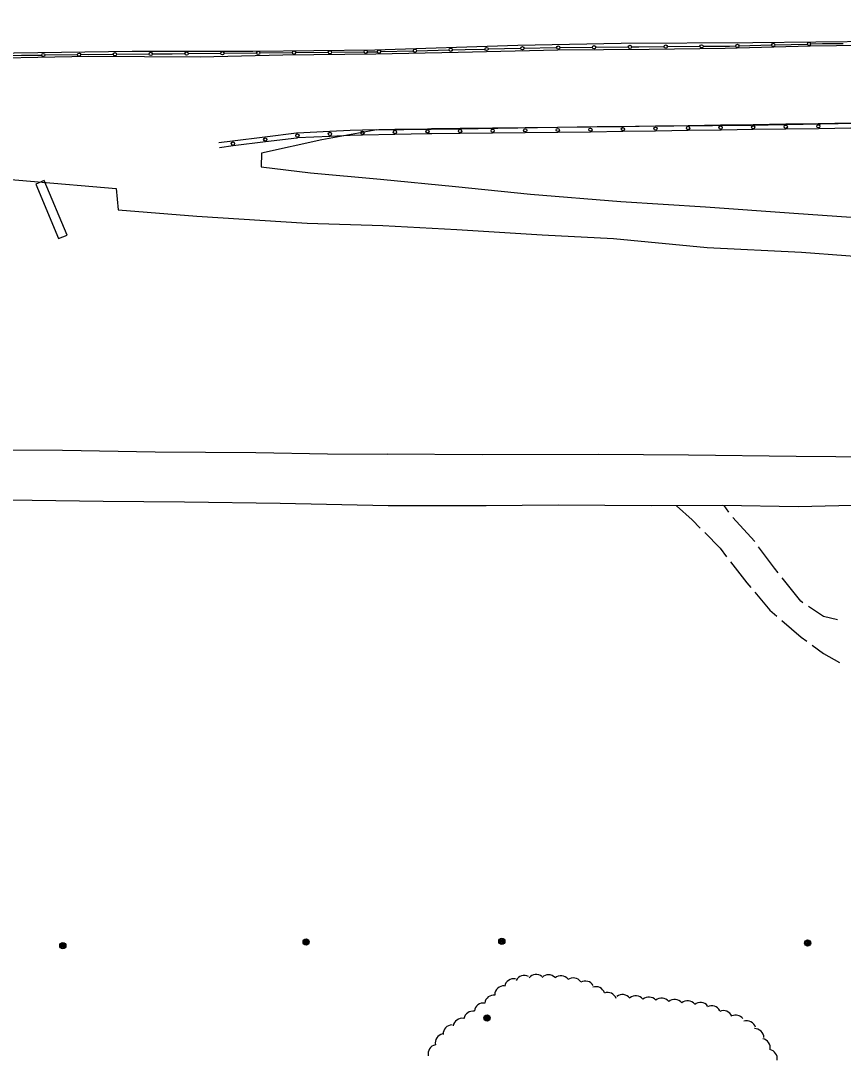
# Model space of a CAD drawing. Extents: x 2402803 to 2427059, y 6985292 to 6997652.
# Drawn here: x 2423867 to 2424372, y 6990880 to 6991518 of the extents above; entities that cross this region are included whole.
import ezdxf

# ---------------------------------------------------------------- set-up
doc = ezdxf.new("R2010")
doc.units = 0
for name, color, linetype in [('p_road - paved curb', 7, 'Continuous'), ('p_road conc barrier', 7, 'Continuous'), ('p_road dirt road', 7, 'Continuous'), ('p_road guard fences', 7, 'Continuous'), ('p_structure ruins', 7, 'Continuous'), ('p_utility manhole', 7, 'Continuous'), ('p_veg woods', 7, 'Continuous')]:
    doc.layers.add(name, color=color, linetype=linetype)

msp = doc.modelspace()

# ---------------------------------------------------------------- linework, layer by layer
at = {"layer": 'p_road - paved curb'}
for points in [[(2424084.41, 6991499.76), (2424172.14, 6991502.62), (2424235.48, 6991503.9), (2424316.39, 6991504.22), (2424393.73, 6991505.05), (2424463.56, 6991506.36), (2424539.37, 6991507.56), (2424610.66, 6991508.25), (2424700.7, 6991509.34), (2424765.14, 6991509.98), (2424839.21, 6991510.65), (2424916.88, 6991511.69), (2424990.56, 6991512.75), (2425075.39, 6991514.09), (2425162.26, 6991515.2), (2425274.55, 6991517.59)], [(2424085.01, 6991497.29), (2424135.54, 6991498.41), (2424196.66, 6991499.85), (2424252.67, 6991500.13), (2424299.29, 6991500.71), (2424351.54, 6991502.16), (2424416.32, 6991502.97), (2424468.45, 6991503.65), (2424527.51, 6991503.8), (2424625.02, 6991504.87), (2424683.84, 6991505.47), (2424742.55, 6991505.5), (2424808.04, 6991506.53), (2424865.89, 6991507.78), (2424919.93, 6991508.1), (2424994.62, 6991509.24), (2425062.17, 6991510.03), (2425121.18, 6991511.1), (2425178.61, 6991511.73), (2425247.55, 6991512.66), (2425273.64, 6991512.46)], [(2422942.3, 6991485.82), (2423007.82, 6991486.84), (2423074.52, 6991487.31), (2423134.07, 6991488), (2423198.17, 6991489.38), (2423265.33, 6991489.52), (2423344.74, 6991490.77), (2423406.12, 6991491.33), (2423471.52, 6991492.2), (2423535.93, 6991493.65), (2423604.83, 6991494.28), (2423673.45, 6991494.9), (2423738.02, 6991495.63), (2423794.31, 6991496.8), (2423862.91, 6991497.94), (2423935.46, 6991499), (2424009.41, 6991498.86), (2424084.41, 6991499.76)], [(2422942.88, 6991482.75), (2423028.49, 6991483.53), (2423088.41, 6991484.04), (2423142.36, 6991484.7), (2423168.88, 6991485.01), (2423255.65, 6991487.04), (2423397.58, 6991488.51), (2423456.3, 6991489.21), (2423516.53, 6991489.46), (2423566.88, 6991490.43), (2423625.79, 6991491.04), (2423689.58, 6991492.7), (2423764.61, 6991493), (2423825.27, 6991494.3), (2423908.68, 6991495.8), (2423977.13, 6991495.38), (2424027.81, 6991496.67), (2424085.01, 6991497.29)], [(2424085.62, 6991450.65), (2424135.44, 6991451.24), (2424220.78, 6991452.66), (2424315.02, 6991453.63), (2424400.96, 6991455.1), (2424480.6, 6991456.84), (2424555.83, 6991457.28), (2424637.01, 6991458.12), (2424713.17, 6991459.32), (2424798.89, 6991460.47), (2424879.38, 6991461.7), (2424960, 6991462.41), (2425033.66, 6991463.44), (2425099.83, 6991463.88), (2425162.63, 6991465.14), (2425226.38, 6991466.03), (2425276.44, 6991466.64)], [(2424085.62, 6991450.65), (2424051.7, 6991444.52), (2424014.66, 6991436.41), (2424014.54, 6991427.94), (2424044.8, 6991424.29), (2424087.82, 6991420.34)], [(2422943.34, 6991435.94), (2423009.41, 6991437.46), (2423081.99, 6991437.9), (2423148.57, 6991438.61), (2423213.36, 6991439.74), (2423297.52, 6991440.49), (2423380.1, 6991440.9), (2423449.78, 6991443.01), (2423530.54, 6991442.97), (2423569.33, 6991443.22), (2423585.24, 6991442.42), (2423662.56, 6991436.41), (2423732.21, 6991430.52), (2423820.19, 6991423.71), (2423925.58, 6991414.65), (2423926.73, 6991401.57), (2423975.14, 6991397.8), (2424042.87, 6991393.51), (2424089.31, 6991392)], [(2424087.82, 6991420.34), (2424133.75, 6991415.87), (2424179.79, 6991411.24), (2424235.26, 6991406.66), (2424287.31, 6991403.48), (2424341.52, 6991399.58), (2424409.08, 6991394.92), (2424475.81, 6991389.61), (2424552.95, 6991381.5), (2424617.23, 6991373.39), (2424688.36, 6991362.28), (2424762.81, 6991349.39), (2424827.94, 6991336.82), (2424909.98, 6991320.46), (2424972.25, 6991306.94), (2425041.09, 6991291.93), (2425100.58, 6991279.1), (2425173.89, 6991261.46), (2425230.4, 6991250.75), (2425283.52, 6991240.72)], [(2424089.31, 6991392), (2424134.7, 6991389.62), (2424186.96, 6991386.32), (2424230.82, 6991383.95), (2424288.41, 6991378.41), (2424346.19, 6991375.62), (2424400.69, 6991371.49), (2424463.2, 6991367.08), (2424518.49, 6991362.37), (2424568.71, 6991356.38), (2424623.49, 6991347.97), (2424691.61, 6991338.03), (2424760.07, 6991324.9)], [(2422947.6, 6991228.61), (2422990.63, 6991232.66), (2423035.53, 6991237.45), (2423088.04, 6991243.18), (2423141.83, 6991248.63), (2423189.85, 6991252.47), (2423241.37, 6991255.86), (2423294.98, 6991257.65), (2423370.58, 6991257.49), (2423440.96, 6991257.56), (2423519.39, 6991256.91), (2423583.08, 6991256.39), (2423655.59, 6991256.03), (2423711.57, 6991255.63), (2423769.8, 6991255.03), (2423819.23, 6991254.49), (2423892.66, 6991254.22), (2423949.43, 6991253.19), (2424011.2, 6991252.67), (2424055.37, 6991251.98), (2424091.97, 6991251.79)], [(2424781.69, 6991246.2), (2424709.26, 6991247.75), (2424635.84, 6991247.49), (2424564.01, 6991248.87), (2424491.99, 6991248.84), (2424416.07, 6991249.74), (2424342.98, 6991250.21), (2424276.91, 6991251.15), (2424221.63, 6991251.48), (2424150.21, 6991251.29), (2424091.97, 6991251.79)], [(2424092.52, 6991219.97), (2424026.21, 6991221.4), (2423967.56, 6991222.32), (2423917.5, 6991222.69), (2423859.49, 6991223.54), (2423794.83, 6991223.99), (2423745.86, 6991225.15), (2423703.49, 6991224.71), (2423673.38, 6991223.52), (2423625.16, 6991221.62), (2423569.7, 6991220.39), (2423512.16, 6991221.26), (2423466.83, 6991222.06), (2423403.91, 6991223.37), (2423357.11, 6991222.6), (2423297.52, 6991223.13), (2423238.16, 6991221.26), (2423179.01, 6991216.95), (2423125.23, 6991211.26), (2423057.81, 6991203.42), (2422999.29, 6991195.56), (2422970.01, 6991192.39), (2422946.68, 6991191.48)], [(2424924.27, 6991212.69), (2424874.57, 6991213.38), (2424823.24, 6991214.05), (2424763.3, 6991214.08), (2424707.9, 6991216.15), (2424652.18, 6991217.05), (2424581.64, 6991219.71), (2424515.71, 6991219.1), (2424460.93, 6991219.82), (2424402.37, 6991220.77), (2424344.26, 6991219.45), (2424297.79, 6991220.3), (2424254.18, 6991219.95), (2424196.84, 6991220.37), (2424152.61, 6991219.98), (2424092.52, 6991219.97)]]:
    msp.add_lwpolyline(points, dxfattribs=at)
at = {"layer": 'p_road conc barrier'}
for p, q in [((2424116.63, 6991451.18), (2424096.64, 6991450.8)), ((2424156.62, 6991451.64), (2424136.62, 6991451.42)), ((2424176.62, 6991451.86), (2424156.62, 6991451.64)), ((2424196.62, 6991452.07), (2424176.62, 6991451.86)), ((2424236.6, 6991452.6), (2424216.61, 6991452.29)), ((2424256.58, 6991452.92), (2424236.6, 6991452.6)), ((2424276.56, 6991453.23), (2424256.58, 6991452.92)), ((2424296.55, 6991453.55), (2424276.56, 6991453.23)), ((2424336.54, 6991454.08), (2424316.54, 6991453.81)), ((2424356.54, 6991454.35), (2424336.54, 6991454.08)), ((2424356.58, 6991451.35), (2424336.58, 6991451.08)), ((2424016.85, 6991446.24), (2423997.01, 6991443.77)), ((2424056.68, 6991449.66), (2424036.7, 6991448.68)), ((2424056.83, 6991446.66), (2424036.85, 6991445.68)), ((2424096.64, 6991450.8), (2424076.66, 6991450.41)), ((2424096.7, 6991447.8), (2424076.72, 6991447.41)), ((2424116.69, 6991448.18), (2424096.7, 6991447.8)), ((2424156.65, 6991448.64), (2424136.66, 6991448.42)), ((2424176.65, 6991448.86), (2424156.65, 6991448.64)), ((2424196.65, 6991449.07), (2424176.65, 6991448.86)), ((2424236.64, 6991449.61), (2424216.66, 6991449.29)), ((2424256.63, 6991449.92), (2424236.64, 6991449.61)), ((2424276.61, 6991450.23), (2424256.63, 6991449.92)), ((2424296.59, 6991450.55), (2424276.61, 6991450.23)), ((2424336.58, 6991451.08), (2424316.58, 6991450.81)), ((2423997.01, 6991443.77), (2423988.58, 6991442.72)), ((2423997.38, 6991440.79), (2423988.95, 6991439.74)), ((2424017.23, 6991443.26), (2423997.38, 6991440.79))]:
    msp.add_line(p, q, dxfattribs=at)
for points in [[(2424136.62, 6991451.42), (2424119.2, 6991451.23), (2424116.63, 6991451.18)], [(2424216.61, 6991452.29), (2424216.54, 6991452.29), (2424196.62, 6991452.07)], [(2424316.54, 6991453.81), (2424296.81, 6991453.55), (2424296.55, 6991453.55)], [(2424376.53, 6991454.61), (2424366.62, 6991454.48), (2424356.54, 6991454.35)], [(2424376.57, 6991451.61), (2424366.66, 6991451.48), (2424356.58, 6991451.35)], [(2424036.7, 6991448.68), (2424036.22, 6991448.66), (2424016.85, 6991446.24)], [(2424036.85, 6991445.68), (2424036.48, 6991445.66), (2424017.23, 6991443.26)], [(2424076.66, 6991450.41), (2424069.11, 6991450.27), (2424056.68, 6991449.66)], [(2424076.72, 6991447.41), (2424069.21, 6991447.27), (2424056.83, 6991446.66)], [(2424136.66, 6991448.42), (2424119.24, 6991448.23), (2424116.69, 6991448.18)], [(2424216.66, 6991449.29), (2424216.58, 6991449.29), (2424196.65, 6991449.07)], [(2424316.58, 6991450.81), (2424296.85, 6991450.55), (2424296.59, 6991450.55)]]:
    msp.add_lwpolyline(points, dxfattribs=at)
for centre in [(2424156.64, 6991450.14), (2424176.63, 6991450.36), (2424196.63, 6991450.57), (2424216.64, 6991450.79), (2424236.62, 6991451.1), (2424256.6, 6991451.42), (2424276.59, 6991451.73), (2424296.57, 6991452.05), (2424316.56, 6991452.31), (2424336.56, 6991452.58), (2424356.56, 6991452.85), (2424017.04, 6991444.75), (2424036.78, 6991447.18), (2424056.75, 6991448.16), (2424076.69, 6991448.91), (2424096.67, 6991449.3), (2424116.66, 6991449.68), (2424136.64, 6991449.92), (2423997.2, 6991442.28)]:
    msp.add_circle(centre, 1, dxfattribs=at)
at = {"layer": 'p_road dirt road'}
msp.add_line((2424301.64, 6991216.03), (2424298.67, 6991220.28), dxfattribs=at)
for points in [[(2424269.48, 6991220.07), (2424279.02, 6991211.51), (2424284.03, 6991206.4)], [(2424317.54, 6991198.14), (2424317.47, 6991198.23), (2424304.12, 6991212.92)], [(2424286.83, 6991203.55), (2424296.22, 6991193.98), (2424300.23, 6991188.81)], [(2424331.83, 6991178.92), (2424329.6, 6991181.72), (2424319.9, 6991194.92)], [(2424302.68, 6991185.66), (2424312.69, 6991172.76), (2424315.02, 6991170)], [(2424347.11, 6991160.55), (2424345.78, 6991161.45), (2424334.32, 6991175.8)], [(2424317.6, 6991166.94), (2424326.77, 6991156.07), (2424331.14, 6991152.32)], [(2424368.26, 6991149.96), (2424359.71, 6991152.08), (2424350.43, 6991158.32)], [(2424334.18, 6991149.72), (2424346.07, 6991139.53), (2424349.54, 6991136.96)], [(2424352.75, 6991134.57), (2424359.82, 6991129.33), (2424369.6, 6991123.89)]]:
    msp.add_lwpolyline(points, dxfattribs=at)
at = {"layer": 'p_road guard fences'}
for p, q in [((2424307.86, 6991502.23), (2424327.85, 6991502.75)), ((2424329.85, 6991502.8), (2424349.84, 6991503.32)), ((2423881.84, 6991496.61), (2423901.82, 6991496.81)), ((2423903.82, 6991496.83), (2423923.8, 6991497.03)), ((2423925.8, 6991497.05), (2423945.78, 6991497.26)), ((2423969.77, 6991497.49), (2423989.76, 6991497.68)), ((2423991.76, 6991497.69), (2424011.76, 6991497.88)), ((2424013.76, 6991497.9), (2424033.75, 6991498.08)), ((2424035.75, 6991498.1), (2424055.75, 6991498.29)), ((2424057.75, 6991498.31), (2424077.73, 6991498.54)), ((2424079.73, 6991498.57), (2424085.94, 6991498.64)), ((2424087.94, 6991498.69), (2424107.93, 6991499.2)), ((2424109.93, 6991499.25), (2424129.93, 6991499.76)), ((2424153.91, 6991500.3), (2424173.9, 6991500.72)), ((2424197.88, 6991501.19), (2424217.88, 6991501.35)), ((2424219.88, 6991501.37), (2424239.88, 6991501.54)), ((2424263.87, 6991501.74), (2424283.87, 6991501.92))]:
    msp.add_line(p, q, dxfattribs=at)
for points in [[(2424285.87, 6991501.94), (2424302.05, 6991502.08), (2424305.86, 6991502.18)], [(2424351.84, 6991503.37), (2424359.2, 6991503.56), (2424371.83, 6991503.67)], [(2423859.85, 6991496.37), (2423867.37, 6991496.46), (2423879.84, 6991496.59)], [(2423947.78, 6991497.28), (2423960.01, 6991497.4), (2423967.77, 6991497.47)], [(2424131.92, 6991499.81), (2424139.78, 6991500.01), (2424151.91, 6991500.26)], [(2424175.9, 6991500.76), (2424195.52, 6991501.17), (2424195.88, 6991501.17)], [(2424241.87, 6991501.55), (2424246.31, 6991501.59), (2424261.87, 6991501.73)]]:
    msp.add_lwpolyline(points, dxfattribs=at)
for centre in [(2424196.88, 6991501.18), (2424218.88, 6991501.36), (2424240.87, 6991501.55), (2424262.87, 6991501.74), (2424284.87, 6991501.93), (2424306.86, 6991502.2), (2424328.85, 6991502.77), (2424350.84, 6991503.34), (2423880.84, 6991496.6), (2423902.82, 6991496.82), (2423924.8, 6991497.04), (2423946.78, 6991497.27), (2423968.77, 6991497.48), (2423990.76, 6991497.68), (2424012.76, 6991497.89), (2424034.75, 6991498.09), (2424056.75, 6991498.3), (2424078.73, 6991498.56), (2424086.94, 6991498.67), (2424108.93, 6991499.23), (2424130.92, 6991499.78), (2424152.91, 6991500.28), (2424174.9, 6991500.74)]:
    msp.add_circle(centre, 1, dxfattribs=at)
at = {"layer": 'p_structure ruins'}
msp.add_lwpolyline([(2423876.21, 6991417.39), (2423890.22, 6991383.99), (2423895.42, 6991386.16), (2423881.41, 6991419.56)], close=True, dxfattribs=at)
at = {"layer": 'p_utility manhole'}
for centre, radius in [((2424042.14, 6990952.43), 1.9), ((2424042.14, 6990952.43), 1.44), ((2424162.29, 6990952.81), 1.9), ((2424162.29, 6990952.81), 1.44), ((2424162.29, 6990952.81), 0.973), ((2423892.8, 6990950.14), 1.9), ((2423892.8, 6990950.14), 1.44), ((2423892.8, 6990950.14), 0.973), ((2423892.8, 6990950.14), 0.539), ((2423892.8, 6990950.14), 0.192), ((2424042.14, 6990952.43), 0.973), ((2424042.14, 6990952.43), 0.539), ((2424042.14, 6990952.43), 0.192), ((2424162.29, 6990952.81), 0.539), ((2424162.29, 6990952.81), 0.192), ((2424349.99, 6990951.77), 1.9), ((2424349.99, 6990951.77), 1.44), ((2424349.99, 6990951.77), 0.973), ((2424349.99, 6990951.77), 0.539), ((2424349.99, 6990951.77), 0.192), ((2424153.21, 6990905.82), 1.9), ((2424153.21, 6990905.82), 1.44), ((2424153.21, 6990905.82), 0.973), ((2424153.21, 6990905.82), 0.539), ((2424153.21, 6990905.82), 0.192)]:
    msp.add_circle(centre, radius, dxfattribs=at)
at = {"layer": 'p_veg woods'}
for centre, start, end in [((2424169.58, 6990924.23), 79.78218, 169.78218), ((2424176.19, 6990926.28), 63.30684, 153.30684), ((2424183.34, 6990926.79), 50.71164, 140.71164), ((2424190.93, 6990926.64), 44.58914, 134.58914), ((2424198.57, 6990925.98), 39.81149, 129.81149), ((2424206.17, 6990924.73), 35.50116, 125.50116), ((2424213.58, 6990922.8), 30.60539, 120.60539), ((2424163.57, 6990919.85), 87.77095, 177.77095), ((2424219.92, 6990919.36), 18.51495, 108.51495), ((2424157.39, 6990914.17), 82.21547, 172.21547), ((2424227.19, 6990915.79), 20.04633, 110.04633), ((2424236.45, 6990914.49), 38.80938, 128.80938), ((2424244.48, 6990913.73), 39.74628, 129.74628), ((2424252.46, 6990913.02), 39.96249, 129.96249), ((2424260.41, 6990912.3), 39.70778, 129.70778), ((2424268.34, 6990911.5), 39.2614, 129.2614), ((2424276.29, 6990910.67), 39.12808, 129.12808), ((2424144.55, 6990904.35), 79.79142, 169.79142), ((2424151.03, 6990909.33), 82.2595, 172.2595), ((2424284.13, 6990909.67), 37.75205, 127.75205), ((2424291.13, 6990907.57), 27.7728, 117.7728), ((2424298.29, 6990904.66), 23.71592, 113.71592), ((2424137.93, 6990899.95), 80.58444, 170.58444), ((2424305.81, 6990901.87), 38.98615, 114.04518), ((2424312.54, 6990898.45), 17.60536, 107.60536), ((2424131.87, 6990895.91), 91.59414, 181.59414), ((2424317.55, 6990893.59), 2.12363, 92.12363), ((2424127.01, 6990890.49), 101.74083, 191.74083), ((2424321.38, 6990887.53), 349.31173, 79.31173), ((2424122.62, 6990883.8), 101.74083, 191.74083), ((2424325.68, 6990880.87), 349.92406, 78.26211)]:
    msp.add_arc(centre, 5.65, start, end, dxfattribs=at)

doc.saveas('drawing.dxf')
